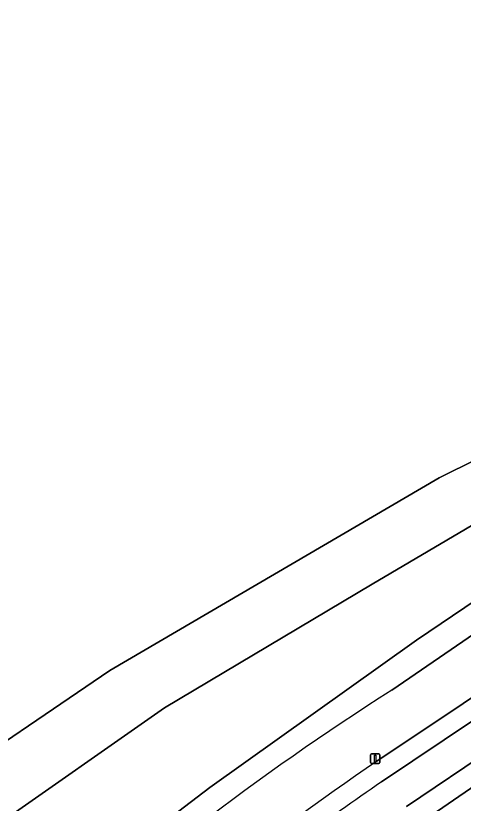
# Model space of a CAD drawing. Extents: x 155018 to 156648, y 383979 to 385733.
# Drawn here: x 155745.6 to 155792.4, y 384564.6 to 384647.2 of the extents above; entities that cross this region are included whole.
import ezdxf

# ---------------------------------------------------------------- set-up
doc = ezdxf.new("R2010")
doc.units = 0
for name, color, linetype in [('IMGEO_Berm_groen', 7, 'Continuous'), ('IMGEO_Fietspad_gesloten', 7, 'Continuous'), ('IMGEO_Groenvoorziening', 7, 'Continuous'), ('IMGEO_Lichtmast', 7, 'Continuous'), ('IMGEO_Loofbos', 7, 'Continuous'), ('IMGEO_Oever', 7, 'Continuous'), ('IMGEO_Voetpad_gesloten', 7, 'Continuous'), ('IMGEO_Waterloop', 7, 'Continuous')]:
    doc.layers.add(name, color=color, linetype=linetype)

msp = doc.modelspace()

# ---------------------------------------------------------------- linework, layer by layer
at = {"layer": 'IMGEO_Berm_groen'}
for points in [[(155903.797, 384639.084), (155902.301, 384641.367), (155856.161, 384609.448), (155766.354, 384547.73), (155757.969, 384542.25)], [(155757.969, 384542.25), (155766.354, 384547.73), (155856.161, 384609.448)], [(155822.422, 384588.308), (155804.732, 384576.577), (155786.498, 384564.281)]]:
    msp.add_lwpolyline(points, dxfattribs=at)
at = {"layer": 'IMGEO_Fietspad_gesloten'}
for points in [[(155824.518, 384593.979), (155800.374, 384577.946), (155783.867, 384566.867)], [(155786.498, 384564.281), (155804.732, 384576.577), (155822.422, 384588.308)]]:
    msp.add_lwpolyline(points, dxfattribs=at)
msp.add_arc((155988.397, 384270.94), 359.73, 124.65021, 127.97836, dxfattribs=at)
at = {"layer": 'IMGEO_Groenvoorziening'}
for points in [[(155882.472, 384646.103), (155841.903, 384615.581), (155784.941, 384576.485)], [(155783.384, 384569.038), (155801.475, 384581.133), (155819.302, 384592.96)]]:
    msp.add_lwpolyline(points, dxfattribs=at)
for centre, radius, start, end in [((155937.727, 384336.816), 284.226, 122.51693, 132.54048), ((155968.305, 384298.741), 327.501, 124.37761, 132.01854)]:
    msp.add_arc(centre, radius, start, end, dxfattribs=at)
at = {"layer": 'IMGEO_Lichtmast'}
for p, q in [((155782.71, 384568.911), (155782.71, 384569.711)), ((155782.71, 384569.711), (155782.71, 384568.911)), ((155782.81, 384569.811), (155783.6, 384569.811)), ((155783.6, 384569.811), (155782.81, 384569.811)), ((155783.7, 384569.711), (155783.7, 384568.911)), ((155783.7, 384568.911), (155783.7, 384569.711)), ((155783.6, 384568.811), (155782.81, 384568.811)), ((155782.81, 384568.811), (155783.6, 384568.811))]:
    msp.add_line(p, q, dxfattribs=at)
msp.add_lwpolyline([(155783.13, 384569.686), (155783.28, 384569.686), (155783.28, 384568.936), (155783.13, 384568.936), (155783.13, 384569.686)], dxfattribs=at)
for centre, start, end in [((155782.81, 384569.711), 90, 180), ((155782.81, 384569.711), 90, 180), ((155783.6, 384569.711), 0, 90), ((155783.6, 384569.711), 360, 90), ((155782.81, 384568.911), 180, 270), ((155782.81, 384568.911), 180, 270), ((155783.6, 384568.911), 270, 0), ((155783.6, 384568.911), 270, 0)]:
    msp.add_arc(centre, 0.1, start, end, dxfattribs=at)
at = {"layer": 'IMGEO_Loofbos'}
msp.add_lwpolyline([(155735.166, 384564.977), (155736.696, 384565.842), (155755.416, 384578.562), (155789.927, 384598.773), (155809.853, 384608.664), (155828.907, 384618.792), (155851.212, 384633.218), (155868.067, 384644.731), (155880.669, 384655.905), (155884.287, 384661.002), (155885.599, 384664.421), (155886.023, 384668.117), (155878.301, 384689.953), (155869.411, 384709.653)], dxfattribs=at)
at = {"layer": 'IMGEO_Oever'}
for points in [[(155784.941, 384576.485), (155841.903, 384615.581), (155882.472, 384646.103), (155889.727, 384651.285), (155905.558, 384662.593), (155908.955, 384663.068), (155911.593, 384664.218), (155911.925, 384666.124), (155911.398, 384666.967), (155910.694, 384668.093), (155910.636, 384668.144), (155908.457, 384670.037), (155905.323, 384672.209), (155890.56, 384700.593), (155884.794, 384711.78), (155879.509, 384721.798), (155877.775, 384721.093)], [(155869.411, 384709.653), (155878.301, 384689.953), (155886.023, 384668.117), (155885.599, 384664.421), (155884.287, 384661.002), (155880.669, 384655.905), (155868.067, 384644.731), (155851.212, 384633.218), (155828.907, 384618.792), (155809.853, 384608.664), (155789.927, 384598.773), (155755.416, 384578.562), (155736.696, 384565.842), (155735.166, 384564.977), (155731.69, 384563.012), (155727.128, 384559.109), (155725.044, 384554.696), (155726.272, 384552.123), (155732.864, 384546.32), (155733.143, 384546.074), (155737.689, 384539.966), (155745.558, 384546.234)], [(155885.585, 384652.161), (155872, 384641.72), (155851.192, 384626.049), (155833.993, 384613.165), (155809.177, 384596.365), (155787.522, 384581.742), (155765.89, 384566.283), (155752.602, 384556.128), (155747.674, 384551.657), (155738.328, 384543.645), (155734.422, 384547.424), (155734.04, 384547.829), (155731.622, 384549.808), (155729.546, 384553.33), (155736.137, 384558.152), (155743.052, 384561.974), (155761.147, 384574.65), (155782.886, 384587.606), (155806.374, 384601.46), (155831.684, 384615.442), (155850.435, 384627.197), (155871.338, 384642.331), (155884.346, 384652.842)]]:
    msp.add_lwpolyline(points, dxfattribs=at)
msp.add_arc((155937.727, 384336.816), 284.226, 122.51693, 132.54048, dxfattribs=at)
at = {"layer": 'IMGEO_Voetpad_gesloten'}
for points in [[(155783.867, 384566.867), (155800.374, 384577.946), (155824.518, 384593.979)], [(155819.302, 384592.96), (155801.475, 384581.133), (155783.384, 384569.038)]]:
    msp.add_lwpolyline(points, dxfattribs=at)
for centre, radius, start, end in [((155968.305, 384298.741), 327.501, 124.37761, 132.01854), ((155988.397, 384270.94), 359.73, 124.65021, 127.97836)]:
    msp.add_arc(centre, radius, start, end, dxfattribs=at)
at = {"layer": 'IMGEO_Waterloop'}
msp.add_lwpolyline([(155884.346, 384652.842), (155871.338, 384642.331), (155850.435, 384627.197), (155831.684, 384615.442), (155806.374, 384601.46), (155782.886, 384587.606), (155761.147, 384574.65), (155743.052, 384561.974), (155736.137, 384558.152), (155729.546, 384553.33), (155731.622, 384549.808), (155734.04, 384547.829), (155734.422, 384547.424), (155738.328, 384543.645), (155747.674, 384551.657), (155752.602, 384556.128), (155765.89, 384566.283), (155787.522, 384581.742), (155809.177, 384596.365), (155833.993, 384613.165), (155851.192, 384626.049), (155872, 384641.72), (155885.585, 384652.161)], dxfattribs=at)

doc.saveas('drawing.dxf')
